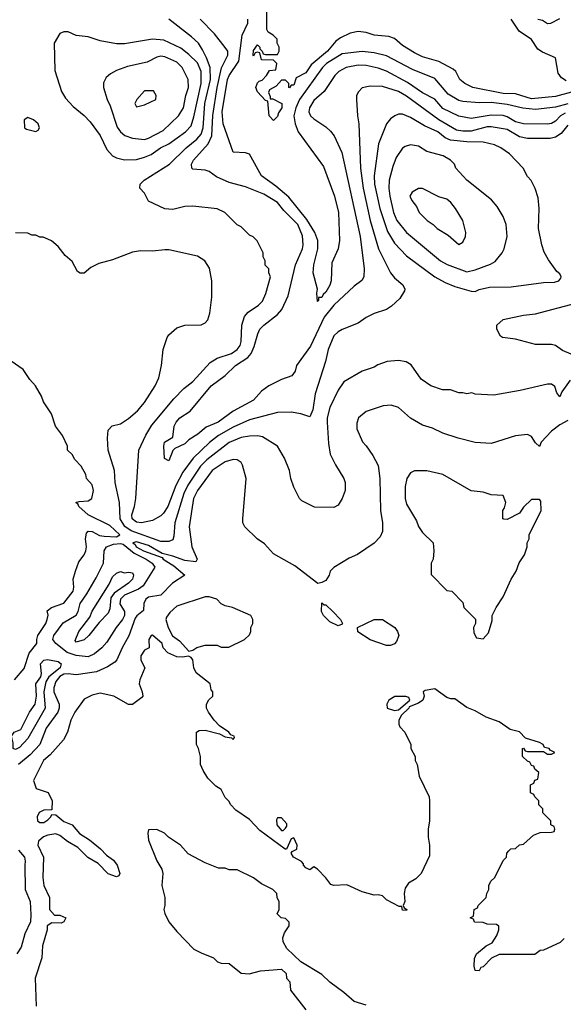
# Model space of a CAD drawing. Header units: inches. Extents: x 2348341 to 2479810, y 460419 to 613669.
# Tile 310 of 656: x 2366290 to 2368988, y 564020 to 568907. Entities that reach past the tile are written whole.
import ezdxf

# ---------------------------------------------------------------- set-up
doc = ezdxf.new("R2010")
doc.units = ezdxf.units.IN
doc.header["$MEASUREMENT"] = 0
doc.layers.add('C3566', color=7, linetype='Continuous')

msp = doc.modelspace()

# ---------------------------------------------------------------- linework, layer by layer
at = {"layer": 'C3566', "color": 2}
for points, elevation in [([(2369010, 568382.7), (2368977.7, 568342.3), (2368950, 568322.9), (2368922.3, 568317.7), (2368810, 568317.6), (2368770, 568325.6), (2368710, 568361.3), (2368630, 568374.7), (2368610, 568374.3), (2368530, 568354), (2368490, 568352.8), (2368458, 568358), (2368369.8, 568409.8), (2368210, 568527.6), (2368170, 568549.6), (2368090, 568574.5), (2368030, 568577.2), (2367990, 568568), (2367971.1, 568548.9), (2367962, 568530), (2367962, 568510), (2367966.8, 568430), (2367974, 568390), (2367982, 568170), (2367994.9, 568070), (2368030.3, 567910), (2368070.4, 567770), (2368130.5, 567650.5), (2368150, 567624.7), (2368191.3, 567590), (2368202, 567570), (2368199.6, 567560.4), (2368176.9, 567523.1), (2368135.3, 567484.7), (2368110, 567468.7), (2368050, 567448.7), (2368010, 567428.7), (2367970, 567401.2), (2367890, 567369.3), (2367870, 567357.2), (2367850, 567337.2), (2367820.4, 567270), (2367808, 567210), (2367757.1, 567050), (2367744.9, 566970), (2367730, 566935.3), (2367686, 566950), (2367638, 566958), (2367570, 566957.2), (2367430, 566920.7), (2367350, 566884.2), (2367277.5, 566842.5), (2367232.5, 566807.5), (2367150.4, 566730), (2367099.6, 566660.4), (2367064.4, 566595.6), (2367024.9, 566490), (2367003.1, 566456.9), (2366990, 566443.7), (2366950, 566421.2), (2366894, 566410), (2366870, 566413.6), (2366848.2, 566430), (2366846.6, 566450), (2366859.7, 566490), (2366866, 566530), (2366880.9, 566770), (2366915.6, 566844.4), (2366945.8, 566894.2), (2367055.1, 567024.9), (2367104.2, 567075.8), (2367150, 567110.7), (2367235.2, 567204.8), (2367270, 567226.4), (2367341.2, 567250), (2367370, 567270.6), (2367383.6, 567290), (2367389.6, 567310), (2367391.8, 567390), (2367406.2, 567433.8), (2367424.2, 567455.8), (2367475.3, 567490), (2367495.3, 567510), (2367512.5, 567547.5), (2367535.3, 567630), (2367526, 567650), (2367526, 567670), (2367508.4, 567688.4), (2367508, 567710), (2367498, 567730), (2367498, 567750), (2367468.4, 567808.4), (2367448.4, 567828.4), (2367430, 567838), (2367390, 567878), (2367370, 567888), (2367308, 567950), (2367270, 567968.7), (2367150, 567982), (2367110, 567979), (2367050, 567964), (2367010, 567968.7), (2366930, 568006), (2366910, 568046), (2366886, 568070), (2366888, 568090), (2366908.7, 568110), (2367033.2, 568190), (2367116.2, 568270), (2367170, 568314.4), (2367190, 568338), (2367201.5, 568370), (2367209.8, 568490), (2367236.8, 568610), (2367234.7, 568670), (2367218, 568718), (2367197.7, 568757.7), (2367177, 568790), (2367142.3, 568822.3), (2367030, 568909.3)], 90), ([(2368996.6, 568443.4), (2368974.4, 568430), (2368950, 568402.9), (2368930, 568391.6), (2368910, 568387.6), (2368790, 568389.6), (2368750, 568400.5), (2368710, 568424.7), (2368690, 568431.1), (2368630, 568432.6), (2368530, 568416.2), (2368470, 568427.6), (2368390, 568465.1), (2368350, 568511.8), (2368290, 568542.9), (2368214.3, 568594.3), (2368110, 568651.5), (2368070, 568665.6), (2368010, 568678.7), (2367970, 568681.3), (2367910, 568669.6), (2367874, 568650), (2367853.4, 568630), (2367800.7, 568550), (2367750, 568505.2), (2367728, 568470), (2367725.5, 568450), (2367734, 568430), (2367750, 568414), (2367810, 568374.8), (2367832.8, 568352.8), (2367850.7, 568330), (2367888.3, 568248.3), (2367979.5, 567830), (2367999.1, 567670), (2367998.8, 567630), (2367987.5, 567612.5), (2367950, 567584), (2367850, 567489.2), (2367800.5, 567430), (2367733.3, 567286.7), (2367664, 567190), (2367657.3, 567162.7), (2367640.7, 567139.3), (2367590, 567120.9), (2367526, 567090), (2367490, 567062.7), (2367450, 567018), (2367350, 566964.5), (2367274.8, 566910), (2367215.1, 566884.9), (2367174.8, 566850), (2367130, 566821.2), (2367110, 566801.2), (2367060.7, 566779.3), (2367050.8, 566769.2), (2367030, 566718), (2367008.9, 566728.9), (2367006, 566790), (2367009.2, 566810), (2367050, 566834), (2367057.2, 566890), (2367066, 566910), (2367085.2, 566930), (2367136.2, 566963.8), (2367240.9, 567090), (2367310, 567140.7), (2367360.9, 567190), (2367422, 567230), (2367438.4, 567250), (2367454.5, 567285.5), (2367472, 567348), (2367482.7, 567370), (2367501.2, 567390), (2367570, 567443), (2367591, 567469), (2367623.3, 567536.7), (2367659.6, 567690), (2367693, 567770), (2367696.9, 567790), (2367694.3, 567834.3), (2367671.3, 567890), (2367600.4, 567960.4), (2367570, 567999.5), (2367501.5, 568041.5), (2367410, 568077.2), (2367330, 568099.3), (2367266.8, 568126.8), (2367230, 568153.2), (2367210, 568159.3), (2367150, 568165.2), (2367144, 568170), (2367142.7, 568190), (2367153.2, 568210), (2367226, 568290), (2367244, 568330), (2367248.8, 568431.2), (2367269.7, 568569.8), (2367292.2, 568667.8), (2367323.7, 568730), (2367322.7, 568750), (2367310, 568769), (2367257.2, 568837.2), (2367185.2, 568910)], 86), ([(2369010, 568489.8), (2368950, 568472.1), (2368850, 568461.1), (2368786.9, 568466.9), (2368710, 568485.4), (2368630, 568495.8), (2368570, 568494.7), (2368490, 568500.7), (2368470, 568505.6), (2368417, 568537), (2368350, 568615.1), (2368240.1, 568660.1), (2368110, 568727.6), (2368050, 568742.4), (2367990, 568749.6), (2367890, 568737.6), (2367812.2, 568690), (2367792.9, 568670), (2367678.9, 568510), (2367660.3, 568470), (2367650.3, 568430), (2367657, 568390), (2367673, 568350), (2367797.3, 568177.3), (2367852.4, 568030), (2367872, 567950), (2367878, 567810), (2367870.6, 567770), (2367839.9, 567700.1), (2367836.4, 567610), (2367830, 567588.7), (2367810, 567554), (2367796.8, 567543.2), (2367790, 567528.7), (2367772.7, 567527.3), (2367772.7, 567512.7), (2367768.7, 567508.7), (2367764, 567550), (2367768.7, 567570), (2367746.6, 567650), (2367749.6, 567690), (2367769.6, 567770), (2367769.5, 567810), (2367755.1, 567850), (2367715.6, 567915.6), (2367625.7, 568025.7), (2367560.6, 568080.6), (2367490, 568131.8), (2367430, 568239), (2367410, 568246), (2367349.2, 568250), (2367300.5, 568390), (2367295.8, 568450), (2367322.2, 568610), (2367330, 568630.4), (2367378.5, 568701.5), (2367394.5, 568830), (2367422.7, 568890), (2367422.7, 568910)], 82), ([(2369047.5, 568552.5), (2368950, 568525.1), (2368830, 568513.3), (2368750, 568538.7), (2368690, 568539.7), (2368539, 568570), (2368499, 568590), (2368474, 568610), (2368455.1, 568650), (2368441, 568661), (2368370, 568699.3), (2368290, 568722), (2368250, 568742), (2368190, 568779.3), (2368150, 568813.2), (2368122.5, 568822.5), (2368050, 568829.5), (2368010, 568842.9), (2367970, 568847.3), (2367930, 568839.5), (2367883.1, 568816.9), (2367859.9, 568800.1), (2367818, 568750), (2367737.5, 568682.5), (2367710, 568642.7), (2367662, 568618), (2367650, 568582), (2367638, 568582), (2367630, 568568), (2367626, 568570), (2367626, 568590), (2367610, 568606), (2367590, 568606), (2367563.6, 568576.4), (2367530, 568558), (2367524.7, 568544.7), (2367534, 568526), (2367534, 568514), (2367546, 568514), (2367591, 568491), (2367590.7, 568470), (2367574.8, 568445.2), (2367570, 568426), (2367550, 568406), (2367528, 568430), (2367522, 568502), (2367510, 568506), (2367470, 568548), (2367462, 568570), (2367470, 568594), (2367478, 568602), (2367493.2, 568606.8), (2367515.3, 568630), (2367530, 568654), (2367562, 568658), (2367566, 568690), (2367550, 568706), (2367490, 568708), (2367482, 568742), (2367470, 568746), (2367458, 568742), (2367450, 568726), (2367449.2, 568730), (2367450, 568754), (2367470, 568782), (2367482, 568770), (2367482, 568762), (2367494, 568750), (2367498, 568738), (2367510, 568734), (2367570, 568734), (2367578, 568750), (2367578, 568770), (2367568, 568790), (2367568, 568810), (2367548, 568830), (2367524.1, 568844.1), (2367517.2, 568857.2), (2367516, 568950)], 78), ([(2369002.8, 568602.8), (2368978.4, 568618.4), (2368962, 568642), (2368950, 568718), (2368885.2, 568745.2), (2368860.9, 568760.9), (2368830, 568808.7), (2368769.3, 568849.3), (2368728.7, 568910)], 74), ([(2368862, 568910), (2368884.7, 568904.7), (2368910, 568887.3), (2368926, 568890), (2368970, 568912)], 74), ([(2369022.5, 567117.5), (2368980.7, 567059.3), (2368970, 567035.3), (2368955.5, 567055.5), (2368945.6, 567085.6), (2368930, 567097.2), (2368910, 567097.2), (2368774.4, 567065.6), (2368643.1, 567043.1), (2368550, 567048.7), (2368534, 567054), (2368510, 567049), (2368490, 567055.3), (2368470, 567055.3), (2368428.9, 567068.9), (2368389.1, 567069.1), (2368330, 567088.7), (2368282, 567122), (2368232.9, 567192.9), (2368208.9, 567208.9), (2368170, 567215.3), (2368114, 567210), (2368067.1, 567192.9), (2368050, 567182), (2367990, 567162), (2367898, 567110), (2367870, 567068.7), (2367830, 566982), (2367816.4, 566930), (2367816.4, 566910), (2367822.5, 566802.5), (2367830.6, 566750.6), (2367856.8, 566696.8), (2367898, 566630), (2367904.7, 566610), (2367904.7, 566570), (2367891.3, 566530), (2367870, 566498), (2367850, 566486), (2367752.7, 566487.3), (2367690, 566518), (2367678, 566530), (2367650, 566586), (2367635.3, 566630), (2367628.7, 566670), (2367604, 566730), (2367569.3, 566789.3), (2367495.9, 566835.9), (2367470, 566842), (2367430, 566839.6), (2367390, 566833), (2367330, 566808), (2367218.2, 566721.8), (2367187.2, 566690), (2367124.2, 566595.8), (2367104.6, 566555.4), (2367060.3, 566410), (2367055.8, 566344.2), (2367050, 566326), (2367030, 566316.2), (2366990, 566316.9), (2366842.7, 566370), (2366811.9, 566391.9), (2366789.6, 566430), (2366785.6, 566510), (2366764.5, 566610), (2366760.9, 566670), (2366729.4, 566770), (2366726, 566830), (2366729.2, 566870), (2366749.5, 566890.5), (2366790, 566900.7), (2366830, 566927.3), (2366874.1, 566965.8), (2366910, 567006.8), (2366962.7, 567090), (2366981.2, 567130), (2366994, 567190), (2367002, 567270), (2367022, 567330), (2367030, 567342), (2367070, 567378), (2367110, 567391.3), (2367190, 567392), (2367210, 567402), (2367223.1, 567416.9), (2367234, 567450), (2367244, 567530), (2367244, 567610), (2367232.9, 567672.9), (2367208.7, 567710), (2367172.9, 567732.9), (2367030, 567765.2), (2367010, 567765.2), (2366950, 567757.2), (2366890, 567759), (2366850, 567753.2), (2366750, 567715.3), (2366683.5, 567696.5), (2366644, 567676), (2366610, 567648.7), (2366590, 567648), (2366576.4, 567656.4), (2366550, 567706), (2366516.4, 567736.4), (2366480.4, 567780.4), (2366448.4, 567808.4), (2366430, 567818), (2366407.3, 567827.3), (2366390, 567828), (2366370, 567838), (2366350, 567838), (2366330, 567848), (2366270, 567848.7)], 94), ([(2369026.6, 567246.6), (2368984.4, 567264.4), (2368950, 567289), (2368930, 567294), (2368850, 567294), (2368750, 567321.2), (2368686, 567330), (2368676.4, 567336.4), (2368658, 567370), (2368658, 567390), (2368690, 567418), (2368790, 567441), (2368850, 567447.3), (2369050, 567499.3)], 90), ([(2366263.7, 565630), (2366312.6, 565687.4), (2366336.6, 565763.4), (2366376, 565810), (2366374.5, 565830), (2366379.6, 565850), (2366419.6, 565910), (2366427.3, 565930), (2366432, 565952), (2366426.6, 565973.4), (2366448, 565990), (2366509.3, 566010.7), (2366555.1, 566070), (2366559.3, 566090), (2366556, 566130), (2366566.6, 566170), (2366583.9, 566216.1), (2366610, 566250.8), (2366618.7, 566270), (2366621.3, 566290), (2366616.3, 566330), (2366621.7, 566358.3), (2366630, 566367.7), (2366650, 566367), (2366686.8, 566346.8), (2366710, 566342.8), (2366770, 566340.9), (2366787, 566350), (2366737.1, 566397.1), (2366629.8, 566449.8), (2366584, 566490), (2366580.4, 566500.4), (2366568.7, 566510), (2366584.7, 566515.3), (2366630, 566518.8), (2366648.7, 566530), (2366656, 566570), (2366650, 566598), (2366622, 566630), (2366618, 566650), (2366595.3, 566690), (2366563.2, 566723.2), (2366550, 566748), (2366528, 566770), (2366528, 566790), (2366503.1, 566843.1), (2366468.7, 566890), (2366448.7, 566950), (2366408.7, 567010), (2366398, 567038), (2366368.9, 567088.9), (2366340.2, 567120.2), (2366308, 567170), (2366210, 567238)], 98), ([(2369010, 566918), (2368970, 566895.3), (2368930, 566864), (2368878, 566810), (2368870, 566788.7), (2368850, 566806), (2368830, 566838), (2368810, 566848.7), (2368750, 566842), (2368630, 566804), (2368550, 566809), (2368466, 566830), (2368390, 566854), (2368338.6, 566878.6), (2368290, 566894), (2368230, 566929), (2368170, 566982), (2368133.6, 566993.6), (2368094, 566990), (2368010, 566962), (2367972, 566930), (2367963.6, 566903.6), (2367963.6, 566876.4), (2367991.1, 566811.1), (2368010, 566792), (2368043.5, 566743.5), (2368070, 566694), (2368077.3, 566630), (2368080.7, 566470), (2368090.9, 566409.1), (2368090, 566366), (2368079.8, 566340.2), (2368050, 566308.7), (2367967.1, 566252.9), (2367925.2, 566234.8), (2367850, 566188.7), (2367830.7, 566169.3), (2367825.5, 566150), (2367810, 566124), (2367790, 566112.7), (2367770, 566109.2), (2367656.2, 566196.2), (2367550, 566255.3), (2367504.7, 566304.7), (2367468, 566330), (2367408, 566390), (2367398, 566410), (2367398, 566430), (2367414, 566630), (2367396.5, 566696.5), (2367389.1, 566709.1), (2367370, 566722), (2367350, 566724), (2367310, 566712), (2367244.9, 566670), (2367173, 566570), (2367152.7, 566530), (2367130.6, 566390), (2367144.9, 566290), (2367171.3, 566228.7), (2367164.7, 566215.3), (2367110, 566223), (2367050, 566244.2), (2366996.6, 566256.6), (2366930, 566296.8), (2366870, 566315.8), (2366851, 566310), (2366862.8, 566302.8), (2366868.5, 566290), (2366904.4, 566270), (2366997.6, 566237.6), (2367002, 566230), (2367055.8, 566195.8), (2367110.5, 566150), (2367049.3, 566110.7), (2366990.2, 566049.8), (2366930, 566040.5), (2366915.5, 566030), (2366906.4, 566010), (2366905.2, 565974.8), (2366871.7, 565948.3), (2366863.7, 565936.3), (2366831.7, 565848.3), (2366799.3, 565790), (2366773, 565730), (2366762.4, 565717.6), (2366725.5, 565694.5), (2366670.6, 565669.4), (2366570, 565655.1), (2366530, 565660.7), (2366510, 565657.7), (2366490, 565647.3), (2366470, 565622), (2366459.5, 565590), (2366460.3, 565570), (2366485.3, 565510), (2366485.8, 565490), (2366479.6, 565470), (2366422.3, 565390), (2366390.2, 565309.8), (2366342, 565258), (2366283.8, 565210)], 98), ([(2368992.7, 564347.3), (2368972.7, 564327.3), (2368890, 564288), (2368872.7, 564287.3), (2368847.3, 564267.3), (2368670, 564268), (2368631.6, 564248.4), (2368590, 564206), (2368578, 564202), (2368570, 564186), (2368550, 564188), (2368546, 564210), (2368547.3, 564247.3), (2368558, 564270), (2368606, 564310), (2368634.6, 564325.4), (2368658, 564362), (2368668, 564390), (2368667.3, 564407.3), (2368656.4, 564416.4), (2368610, 564418), (2368590, 564426), (2368547.3, 564427.3), (2368542, 564442), (2368526, 564450), (2368542, 564458), (2368546, 564490), (2368562, 564498), (2368566, 564510), (2368606, 564550), (2368608, 564570), (2368618, 564590), (2368618, 564610), (2368628.9, 564631.1), (2368648, 564650), (2368690, 564734), (2368706, 564750), (2368708, 564770), (2368718, 564782), (2368728.4, 564791.6), (2368750, 564794), (2368770, 564812), (2368790, 564814), (2368840.4, 564859.6), (2368872.7, 564872.7), (2368930, 564874), (2368942, 564878), (2368946, 564890), (2368942, 564902), (2368926, 564910), (2368926, 564930), (2368886, 564970), (2368886, 564990), (2368866, 565010), (2368866, 565030), (2368846, 565050), (2368842, 565062), (2368826, 565070), (2368826, 565110), (2368842, 565118), (2368847.3, 565132.7), (2368862, 565138), (2368866, 565170), (2368847.3, 565187.3), (2368842, 565202), (2368830, 565206), (2368822, 565222), (2368810, 565226), (2368786, 565250), (2368786, 565290), (2368790, 565292), (2368798, 565278), (2368810, 565274), (2368890, 565274), (2368910, 565262), (2368930, 565262), (2368946, 565270), (2368922, 565282), (2368918, 565290), (2368895.3, 565295.3), (2368888, 565310), (2368870, 565319), (2368800.9, 565340.9), (2368770, 565372.7), (2368723.7, 565383.7), (2368670, 565421.2), (2368605.6, 565445.6), (2368550, 565477.2), (2368510, 565493.2), (2368450, 565535.3), (2368430, 565535.3), (2368410, 565542), (2368350, 565585.2), (2368302.8, 565577.2), (2368292, 565570), (2368298, 565550), (2368290.6, 565529.4), (2368270, 565515.3), (2368223.6, 565496.4), (2368222, 565490), (2368184.7, 565455.3), (2368171.3, 565430), (2368171.3, 565410), (2368176.9, 565396.9), (2368202, 565370), (2368232, 565310), (2368232, 565290), (2368252, 565250), (2368252, 565230), (2368262, 565210), (2368272.7, 565152.7), (2368322, 565050), (2368324.7, 565030), (2368324.7, 564930), (2368318, 564890), (2368318, 564850), (2368324.7, 564810), (2368323.6, 564756.4), (2368282, 564670), (2368256.9, 564643.1), (2368219.6, 564620.4), (2368203.6, 564596.4), (2368198, 564570), (2368202, 564530), (2368194, 564510), (2368198, 564498), (2368212, 564490), (2368210, 564486), (2368190, 564488), (2368186, 564506), (2368174, 564506), (2368110, 564539), (2368090, 564559), (2368070, 564564), (2368050, 564562), (2367990, 564579), (2367913.6, 564613.6), (2367850, 564609), (2367834.6, 564614.6), (2367810, 564648), (2367768, 564690), (2367750, 564702), (2367730, 564688), (2367710, 564698), (2367698, 564710), (2367698, 564718), (2367689, 564729), (2367648.7, 564750), (2367638, 564770), (2367642, 564778), (2367666, 564790), (2367668, 564810), (2367650, 564846), (2367638, 564842), (2367614, 564790), (2367608, 564790), (2367482, 564882), (2367430, 564938), (2367363.1, 564983.1), (2367338, 565010), (2367328.4, 565028.4), (2367310, 565046), (2367290, 565086), (2367263.1, 565103.1), (2367223.1, 565143.1), (2367200.4, 565180.4), (2367188, 565210), (2367188, 565250), (2367178, 565290), (2367168, 565310), (2367168, 565370), (2367180.4, 565379.6), (2367210, 565381), (2367282, 565362), (2367310, 565346.8), (2367342, 565342), (2367350, 565334), (2367356.4, 565343.6), (2367355.3, 565350), (2367338, 565358), (2367328, 565370), (2367282, 565402), (2367255.3, 565430), (2367228, 565470), (2367218, 565490), (2367218, 565510), (2367228.7, 565531.3), (2367248, 565550), (2367248, 565570), (2367241.2, 565581.2), (2367235.3, 565610), (2367165.2, 565665.2), (2367154, 565690), (2367148.9, 565728.9), (2367140.4, 565740.4), (2367128.4, 565748.4), (2367097.5, 565742.5), (2367070, 565744.7), (2367024.6, 565764.6), (2367002.7, 565790), (2366997, 565810), (2366950, 565851.8), (2366942, 565850), (2366931.3, 565830), (2366932, 565790), (2366910, 565778), (2366891.3, 565750), (2366892, 565728), (2366911.3, 565690), (2366886, 565630), (2366882.8, 565610), (2366898, 565570), (2366902, 565550), (2366896.9, 565543.1), (2366850, 565508.7), (2366830, 565508.7), (2366758, 565550), (2366690, 565564), (2366650, 565554), (2366610, 565534), (2366564, 565470), (2366544, 565430), (2366526.8, 565370), (2366507.5, 565332.5), (2366442, 565258), (2366407.7, 565230), (2366358, 565130), (2366371.6, 565091.6), (2366430.9, 565070.9), (2366452, 565030), (2366450, 564986), (2366410, 564984), (2366387.5, 564972.5), (2366377.3, 564950), (2366378.8, 564930), (2366390, 564923), (2366410, 564923), (2366430, 564934.8), (2366445.2, 564950), (2366450, 564962), (2366470, 564961), (2366510, 564927.7), (2366550.4, 564910.4), (2366587.1, 564867.1), (2366637, 564837), (2366691.8, 564791.8), (2366720.3, 564760.3), (2366755.1, 564735.1), (2366774.4, 564710), (2366787.7, 564670), (2366782.8, 564657.2), (2366770, 564652.3), (2366730, 564668), (2366679, 564719), (2366628.7, 564748.7), (2366578.2, 564798.2), (2366527.3, 564827.3), (2366490, 564858.4), (2366470, 564865.6), (2366430, 564859.6), (2366408.7, 564851.3), (2366383, 564830), (2366380.5, 564810), (2366408, 564750), (2366405.5, 564650), (2366410.7, 564610), (2366438.8, 564550), (2366438, 564490), (2366462.8, 564462.8), (2366490, 564462), (2366518.8, 564450), (2366510, 564429), (2366496.8, 564423.2), (2366450, 564424), (2366426, 564410), (2366426, 564390), (2366404, 564310), (2366400.7, 564250), (2366366.8, 564150), (2366371.3, 564010)], 102), ([(2368010, 564016), (2367950, 564034), (2367898.6, 564078.6), (2367829.5, 564129.5), (2367790, 564168.7), (2367686, 564230), (2367616.4, 564296.4), (2367598, 564330), (2367595.3, 564350), (2367604.7, 564375.3), (2367628, 564410), (2367627.3, 564427.3), (2367610, 564446), (2367588.4, 564448.4), (2367568.4, 564468.4), (2367578, 564490), (2367578, 564530), (2367568.4, 564548.4), (2367566, 564570), (2367546, 564590), (2367490, 564618), (2367450, 564648), (2367370, 564688), (2367330, 564688), (2367310, 564695.3), (2367276.4, 564696.4), (2367210, 564722), (2367126, 564766), (2367088, 564810), (2367028, 564850), (2367008.9, 564868.9), (2366970, 564888), (2366930, 564886), (2366926, 564870), (2366930, 564834), (2366970, 564732), (2366994.8, 564690), (2367000.7, 564670), (2366994.8, 564610), (2367010.8, 564550), (2367010.8, 564510), (2367006, 564490), (2367011, 564470), (2367031, 564430), (2367070, 564381), (2367154.4, 564294.4), (2367190, 564274.8), (2367252, 564250), (2367271.1, 564231.1), (2367290, 564224.7), (2367330, 564222), (2367390, 564174.8), (2367429.3, 564170.7), (2367485.4, 564185.4), (2367590, 564194), (2367612.7, 564172.7), (2367614, 564150), (2367631.6, 564131.6), (2367634, 564090), (2367710, 563992)], 106), ([(2366284.8, 564784.8), (2366313.4, 564750), (2366318, 564730), (2366314.9, 564710), (2366318, 564590), (2366342.8, 564530), (2366344.7, 564464.7), (2366343.1, 564430), (2366316.4, 564370), (2366297.1, 564302.9), (2366276.3, 564270)], 98)]:
    msp.add_lwpolyline(points, dxfattribs=dict(at, elevation=elevation))
for points, elevation in [([(2366530, 568846), (2366510, 568846), (2366490, 568838), (2366462, 568790), (2366465.4, 568654.6), (2366498, 568550), (2366516.9, 568516.9), (2366555.3, 568475.3), (2366610, 568431.3), (2366639.8, 568399.8), (2366690, 568331.3), (2366722, 568262), (2366750, 568230.8), (2366770, 568220.7), (2366810.6, 568210.6), (2366870, 568213), (2366910, 568223.8), (2366942.6, 568237.4), (2366989.7, 568270.2), (2367030, 568290.4), (2367112.3, 568350), (2367140.5, 568379.5), (2367155.1, 568424.9), (2367190.9, 568590), (2367190.9, 568650), (2367172.4, 568692.4), (2367130, 568734), (2367090, 568765.1), (2367004.8, 568804.8), (2366950, 568809.5), (2366810, 568786.6), (2366770, 568786.6), (2366690, 568801.2), (2366630, 568822), (2366570, 568828)], 94), ([(2366990, 568725.1), (2366970, 568720.7), (2366923.4, 568696.6), (2366825.8, 568674.2), (2366770, 568654), (2366741.4, 568638.6), (2366719.8, 568620.2), (2366706.4, 568593.6), (2366706, 568570), (2366724, 568510), (2366738.8, 568478.8), (2366774, 568374), (2366790, 568350.8), (2366812.5, 568332.5), (2366850, 568319.1), (2366910, 568312.7), (2366930, 568319.3), (2367002.5, 568357.5), (2367078, 568430), (2367103.7, 568470), (2367114, 568530), (2367127.3, 568570), (2367127, 568610), (2367097.2, 568670), (2367070, 568696), (2367010, 568722)], 98), ([(2366910, 568554), (2366872, 568510), (2366862, 568490), (2366870, 568474), (2366910, 568484.7), (2366966, 568510), (2366968, 568530), (2366953.6, 568553.6)], 102), ([(2366330, 568422), (2366312, 568410), (2366314, 568370), (2366323.6, 568363.6), (2366370, 568351.3), (2366382, 568358), (2366388.7, 568370), (2366382, 568390), (2366358, 568410)], 94), ([(2368190, 568437.2), (2368170, 568437.2), (2368152, 568430), (2368130, 568414), (2368110.5, 568389.5), (2368070.5, 568290), (2368048.6, 568131.4), (2368051.8, 568090), (2368077.4, 567970), (2368115.4, 567855.4), (2368150, 567797.3), (2368210, 567734), (2368350.3, 567630.3), (2368401.7, 567601.7), (2368450, 567582), (2368530, 567559.1), (2368550, 567557.3), (2368570, 567566.8), (2368621.5, 567578.5), (2368730, 567580.7), (2368890, 567602), (2368943.6, 567603.6), (2368966, 567610), (2368976.4, 567623.6), (2368978, 567630), (2368970, 567646), (2368956.4, 567656.4), (2368914.6, 567714.6), (2368893.6, 567753.6), (2368882, 567790), (2368865.2, 567870), (2368869, 567970), (2368863.1, 568023.1), (2368848.9, 568068.9), (2368828.9, 568108.9), (2368810, 568128), (2368788, 568170), (2368720.2, 568240.2), (2368678, 568270), (2368646, 568286), (2368590, 568298.4), (2368510, 568299.7), (2368428.7, 568308.7), (2368401, 568321), (2368366, 568350), (2368299.3, 568379.3), (2368230, 568420.9)], 94), ([(2368230, 568285.2), (2368202.5, 568277.5), (2368190, 568268.7), (2368158, 568222), (2368141.7, 568178.3), (2368124.4, 568110), (2368122.4, 568070), (2368127, 568030), (2368144.9, 567950), (2368162.4, 567910), (2368210.6, 567850), (2368378.8, 567710), (2368412.1, 567692.1), (2368510, 567654.9), (2368550, 567665.5), (2368626.8, 567693.2), (2368650, 567706.8), (2368684, 567750), (2368694, 567770), (2368709.2, 567830), (2368704, 567890), (2368689.2, 567930), (2368659.5, 567979.5), (2368632.1, 568012.1), (2368508.7, 568110), (2368455.3, 568170), (2368448.7, 568190), (2368428.7, 568210), (2368391.7, 568231.7), (2368310, 568253.2), (2368270, 568279.3)], 98), ([(2368290, 568068.7), (2368270, 568068.7), (2368238, 568050), (2368226.8, 568030), (2368236, 568010), (2368259.8, 567979.8), (2368272, 567950), (2368312, 567910), (2368342, 567890), (2368362, 567870), (2368416.8, 567836.8), (2368470, 567791.3), (2368490, 567802), (2368502, 567830), (2368504, 567850), (2368489, 567910), (2368453.2, 567970), (2368430, 567999), (2368410, 568015.3), (2368370, 568028)], 102), ([(2368310, 566668), (2368250, 566668), (2368230, 566658), (2368211.3, 566630), (2368202.8, 566590), (2368202.8, 566530), (2368210, 566502), (2368259.1, 566419.1), (2368270, 566392), (2368290, 566362), (2368342, 566310), (2368344.7, 566270), (2368342, 566230), (2368332, 566210), (2368332.7, 566152.7), (2368410, 566074), (2368434, 566070), (2368490, 566014), (2368494, 565990), (2368551.6, 565931.6), (2368552, 565910), (2368542, 565890), (2368543.6, 565863.6), (2368558, 565838), (2368590, 565834), (2368616.4, 565863.6), (2368634.6, 565925.4), (2368635.3, 565950), (2368655.3, 565990), (2368690, 566042), (2368728.7, 566130), (2368754, 566170), (2368769.1, 566210.9), (2368795.3, 566250), (2368808, 566290), (2368808, 566310), (2368818, 566330), (2368818, 566350), (2368878, 566470), (2368876.4, 566516.4), (2368870, 566526), (2368830, 566526), (2368790, 566488), (2368770, 566458), (2368710, 566426), (2368692.7, 566427.3), (2368688, 566430), (2368688, 566470), (2368696.4, 566483.6), (2368702, 566510), (2368690, 566546), (2368630, 566548), (2368590, 566562), (2368530, 566568), (2368390, 566648.7)], 102), ([(2366630, 565745.1), (2366570, 565750.8), (2366525.4, 565765.4), (2366469.6, 565810), (2366454, 565830), (2366459.6, 565850), (2366506, 565914), (2366570, 565950.7), (2366579.7, 565970), (2366589.6, 566010), (2366623.3, 566056.7), (2366670, 566136), (2366706, 566210), (2366709.2, 566270), (2366721.2, 566290), (2366755.9, 566304.1), (2366790, 566307.3), (2366803.4, 566303.4), (2366858.4, 566258.4), (2366918, 566230), (2366948.2, 566210), (2366960.5, 566190), (2366902.8, 566097.2), (2366879.7, 566080.3), (2366810.5, 566050), (2366790.4, 566030), (2366787.2, 566007.2), (2366810.4, 565970), (2366810.3, 565950), (2366800.3, 565930), (2366768.2, 565890), (2366722, 565818), (2366697.3, 565790), (2366661.4, 565758.6)], 94), ([(2366810, 566161), (2366830, 566164.7), (2366850, 566162), (2366854.8, 566150), (2366850.6, 566130), (2366830.6, 566110), (2366759.4, 566060.6), (2366743, 566037), (2366737.4, 565982.6), (2366730, 565961.2), (2366685.3, 565914.7), (2366634, 565850), (2366610, 565829.5), (2366570, 565818), (2366565.2, 565825.2), (2366583.7, 565870), (2366638, 565942), (2366650, 565970.7), (2366734.5, 566105.5), (2366750, 566142), (2366770, 566160.5), (2366790, 566167.7)], 90), ([(2367230, 566042), (2367210, 566042), (2367070, 565995.3), (2367035.3, 565964.7), (2367018.8, 565941.2), (2367014.8, 565930), (2367027.2, 565890), (2367048, 565848), (2367083.4, 565823.4), (2367130, 565772), (2367150, 565778), (2367170, 565791.3), (2367210, 565802), (2367270, 565802), (2367290, 565792), (2367327.3, 565792.7), (2367406, 565830), (2367430, 565854), (2367438, 565870), (2367438, 565890), (2367448, 565910), (2367448, 565930), (2367438, 565950), (2367346, 565990), (2367310, 565998), (2367290, 566008), (2367268, 566030)], 102), ([(2367802, 566002), (2367810, 566002), (2367844.7, 565970), (2367882, 565930), (2367892, 565910), (2367890, 565906), (2367870, 565898), (2367830, 565918), (2367798, 565950), (2367788.7, 565970), (2367790, 566012)], 98), ([(2368110, 565801.2), (2368030, 565829), (2367968.9, 565868.9), (2367966, 565890), (2368049.4, 565930.6), (2368090.5, 565930.5), (2368151.3, 565890), (2368164.7, 565870), (2368171, 565850), (2368159.8, 565820.2), (2368150, 565808.7), (2368130, 565801.2)], 98), ([(2366270, 565284), (2366258, 565290), (2366258, 565318), (2366249.3, 565350), (2366262, 565370), (2366296.6, 565383.4), (2366339.3, 565470), (2366367, 565510), (2366373.2, 565550), (2366369.6, 565610), (2366395.3, 565644.7), (2366398.7, 565661.3), (2366394, 565710), (2366410, 565728), (2366428.5, 565731.5), (2366481.2, 565721.2), (2366496.5, 565710), (2366490.3, 565690), (2366435.2, 565644.8), (2366419.9, 565620.1), (2366410.3, 565570), (2366417.3, 565490), (2366330, 565339), (2366290, 565294)], 94), ([(2368151.6, 565548.4), (2368122, 565530), (2368112, 565510), (2368114, 565490), (2368150, 565478), (2368170, 565482), (2368226, 565530), (2368222, 565542), (2368207.3, 565547.3)], 102), ([(2367590, 564946), (2367570, 564946), (2367564.7, 564935.3), (2367566, 564910), (2367590, 564882), (2367598, 564882), (2367610, 564894), (2367616.4, 564903.6), (2367616.4, 564916.4)], 102)]:
    msp.add_lwpolyline(points, close=True, dxfattribs=dict(at, elevation=elevation))

doc.saveas('drawing.dxf')
